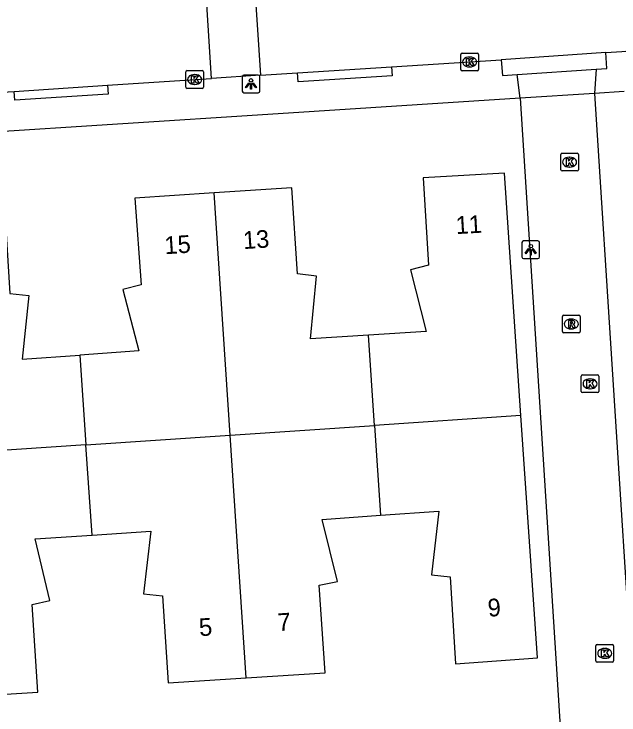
# Model space of a CAD drawing. Extents: x 159689 to 160786, y 387323 to 388339.
# Drawn here: x 160274.51 to 160308.71, y 387664.33 to 387703.95 of the extents above; entities that cross this region are included whole.
import ezdxf

# ---------------------------------------------------------------- set-up
doc = ezdxf.new("R2010")
doc.units = 0
for name, color, linetype in [('IMGEO_Kolk', 7, 'Continuous'), ('IMGEO_Lichtpunt', 7, 'Continuous'), ('IMGEO_Pand', 7, 'Continuous'), ('IMGEO_Pand_nummerreeks', 7, 'Continuous'), ('IMGEO_Rijbaan_lokaal_open', 7, 'Continuous'), ('IMGEO_Rioolput', 7, 'Continuous'), ('IMGEO_Voetpad_open', 7, 'Continuous')]:
    doc.layers.add(name, color=color, linetype=linetype)

msp = doc.modelspace()

# ---------------------------------------------------------------- linework, layer by layer
at = {"layer": 'IMGEO_Kolk'}
for p, q in [((160299.77, 387700.817), (160299.77, 387701.669)), ((160299.845, 387701.743), (160300.697, 387701.743)), ((160300.258, 387701.523), (160300.283, 387701.523)), ((160300.771, 387701.669), (160300.771, 387700.817)), ((160284.225, 387699.825), (160284.225, 387700.677)), ((160284.3, 387700.751), (160285.152, 387700.751)), ((160285.226, 387700.677), (160285.226, 387699.825)), ((160300.697, 387700.743), (160299.845, 387700.743)), ((160300.281, 387700.963), (160300.256, 387700.963)), ((160284.713, 387700.531), (160284.738, 387700.531)), ((160284.736, 387699.971), (160284.711, 387699.971)), ((160285.152, 387699.751), (160284.3, 387699.751)), ((160305.415, 387695.153), (160305.415, 387696.005)), ((160305.49, 387696.079), (160306.342, 387696.079)), ((160306.416, 387696.005), (160306.416, 387695.153)), ((160305.903, 387695.859), (160305.928, 387695.859)), ((160305.926, 387695.299), (160305.901, 387695.299)), ((160306.342, 387695.079), (160305.49, 387695.079)), ((160306.577, 387682.622), (160306.577, 387683.474)), ((160306.652, 387683.548), (160307.504, 387683.548)), ((160307.065, 387683.328), (160307.09, 387683.328)), ((160307.578, 387683.474), (160307.578, 387682.622)), ((160307.504, 387682.548), (160306.652, 387682.548)), ((160307.088, 387682.768), (160307.063, 387682.768)), ((160307.407, 387667.382), (160307.407, 387668.234)), ((160307.482, 387668.308), (160308.334, 387668.308)), ((160308.408, 387668.234), (160308.408, 387667.382)), ((160307.895, 387668.088), (160307.92, 387668.088)), ((160307.918, 387667.528), (160307.893, 387667.528)), ((160308.334, 387667.308), (160307.482, 387667.308))]:
    msp.add_line(p, q, dxfattribs=at)
for points in [[(160299.77, 387700.817), (160299.77, 387701.669)], [(160299.845, 387701.743), (160300.697, 387701.743)], [(160300.771, 387701.669), (160300.771, 387700.817)], [(160300.091, 387701.443), (160300.214, 387701.443), (160300.214, 387701.292), (160300.344, 387701.443), (160300.508, 387701.443), (160300.362, 387701.292), (160300.515, 387701.043), (160300.363, 387701.043), (160300.278, 387701.207), (160300.214, 387701.14), (160300.214, 387701.043), (160300.091, 387701.043), (160300.091, 387701.443)], [(160284.225, 387699.825), (160284.225, 387700.677)], [(160284.3, 387700.751), (160285.152, 387700.751)], [(160285.226, 387700.677), (160285.226, 387699.825)], [(160300.697, 387700.743), (160299.845, 387700.743)], [(160284.546, 387700.451), (160284.669, 387700.451), (160284.669, 387700.3), (160284.799, 387700.451), (160284.963, 387700.451), (160284.817, 387700.3), (160284.97, 387700.051), (160284.818, 387700.051), (160284.733, 387700.215), (160284.669, 387700.148), (160284.669, 387700.051), (160284.546, 387700.051), (160284.546, 387700.451)], [(160285.152, 387699.751), (160284.3, 387699.751)], [(160305.415, 387695.153), (160305.415, 387696.005)], [(160305.49, 387696.079), (160306.342, 387696.079)], [(160306.416, 387696.005), (160306.416, 387695.153)], [(160305.736, 387695.779), (160305.859, 387695.779), (160305.859, 387695.628), (160305.989, 387695.779), (160306.153, 387695.779), (160306.007, 387695.628), (160306.16, 387695.379), (160306.008, 387695.379), (160305.923, 387695.543), (160305.859, 387695.476), (160305.859, 387695.379), (160305.736, 387695.379), (160305.736, 387695.779)], [(160306.342, 387695.079), (160305.49, 387695.079)], [(160306.577, 387682.622), (160306.577, 387683.474)], [(160306.652, 387683.548), (160307.504, 387683.548)], [(160306.898, 387683.248), (160307.021, 387683.248), (160307.021, 387683.097), (160307.151, 387683.248), (160307.315, 387683.248), (160307.169, 387683.097), (160307.322, 387682.848), (160307.17, 387682.848), (160307.085, 387683.012), (160307.021, 387682.945), (160307.021, 387682.848), (160306.898, 387682.848), (160306.898, 387683.248)], [(160307.578, 387683.474), (160307.578, 387682.622)], [(160307.504, 387682.548), (160306.652, 387682.548)], [(160307.407, 387667.382), (160307.407, 387668.234)], [(160307.482, 387668.308), (160308.334, 387668.308)], [(160308.408, 387668.234), (160308.408, 387667.382)], [(160307.728, 387668.008), (160307.851, 387668.008), (160307.851, 387667.857), (160307.981, 387668.008), (160308.145, 387668.008), (160307.999, 387667.857), (160308.152, 387667.608), (160308, 387667.608), (160307.915, 387667.772), (160307.851, 387667.705), (160307.851, 387667.608), (160307.728, 387667.608), (160307.728, 387668.008)], [(160308.334, 387667.308), (160307.482, 387667.308)]]:
    msp.add_lwpolyline(points, dxfattribs=at)
for centre, start, end in [((160299.847, 387701.667), 91.552, 178.448), ((160299.847, 387701.667), 91.552, 178.448), ((160300.695, 387701.667), 1.552, 88.448), ((160300.695, 387701.667), 1.552, 88.448), ((160284.302, 387700.675), 91.552, 178.448), ((160284.302, 387700.675), 91.552, 178.448), ((160285.15, 387700.675), 1.552, 88.448), ((160285.15, 387700.675), 1.552, 88.448), ((160299.847, 387700.819), 181.552, 268.448), ((160299.847, 387700.819), 181.552, 268.448), ((160300.695, 387700.819), 271.552, 358.448), ((160300.695, 387700.819), 271.552, 358.448), ((160284.302, 387699.827), 181.552, 268.448), ((160284.302, 387699.827), 181.552, 268.448), ((160285.15, 387699.827), 271.552, 358.448), ((160285.15, 387699.827), 271.552, 358.448), ((160305.492, 387696.003), 91.552, 178.448), ((160305.492, 387696.003), 91.552, 178.448), ((160306.34, 387696.003), 1.552, 88.448), ((160306.34, 387696.003), 1.552, 88.448), ((160305.492, 387695.155), 181.552, 268.448), ((160305.492, 387695.155), 181.552, 268.448), ((160306.34, 387695.155), 271.552, 358.448), ((160306.34, 387695.155), 271.552, 358.448), ((160306.654, 387683.472), 91.552, 178.448), ((160306.654, 387683.472), 91.552, 178.448), ((160307.502, 387683.472), 1.552, 88.448), ((160307.502, 387683.472), 1.552, 88.448), ((160306.654, 387682.624), 181.552, 268.448), ((160306.654, 387682.624), 181.552, 268.448), ((160307.502, 387682.624), 271.552, 358.448), ((160307.502, 387682.624), 271.552, 358.448), ((160307.484, 387668.232), 91.552, 178.448), ((160307.484, 387668.232), 91.552, 178.448), ((160308.332, 387668.232), 1.552, 88.448), ((160308.332, 387668.232), 1.552, 88.448), ((160307.484, 387667.384), 181.552, 268.448), ((160307.484, 387667.384), 181.552, 268.448), ((160308.332, 387667.384), 271.552, 358.448), ((160308.332, 387667.384), 271.552, 358.448)]:
    msp.add_arc(centre, 0.0765, start, end, dxfattribs=at)
for centre, major_axis, ratio, start_param, end_param in [((160300.257, 387701.243), (-0.387, 0.002), 0.722429, 4.712389, 7.853982), ((160300.282, 387701.243), (-0.39, 0.002), 0.717154, 1.570796, 4.712389), ((160284.712, 387700.251), (-0.387, 0.002), 0.722429, 4.712389, 7.853982), ((160284.737, 387700.251), (-0.39, 0.002), 0.717154, 1.570796, 4.712389), ((160305.902, 387695.579), (-0.387, 0.002), 0.722429, 4.712389, 7.853982), ((160305.927, 387695.579), (-0.39, 0.002), 0.717154, 1.570796, 4.712389), ((160307.064, 387683.048), (-0.387, 0.002), 0.722429, 4.712389, 7.853982), ((160307.089, 387683.048), (-0.39, 0.002), 0.717154, 1.570796, 4.712389), ((160307.894, 387667.808), (-0.387, 0.002), 0.722429, 4.712389, 7.853982), ((160307.919, 387667.808), (-0.39, 0.002), 0.717154, 1.570796, 4.712389)]:
    msp.add_ellipse(centre, major_axis=major_axis, ratio=ratio, start_param=start_param, end_param=end_param, dxfattribs=at)
at = {"layer": 'IMGEO_Lichtpunt'}
for p, q in [((160287.413, 387700.402), (160287.413, 387699.595)), ((160287.413, 387700.402), (160287.413, 387699.595)), ((160288.315, 387700.497), (160287.507, 387700.497)), ((160288.315, 387700.497), (160287.507, 387700.497)), ((160288.409, 387699.595), (160288.409, 387700.402)), ((160288.409, 387699.595), (160288.409, 387700.402)), ((160287.507, 387699.501), (160288.315, 387699.501)), ((160287.507, 387699.501), (160288.315, 387699.501)), ((160303.225, 387691.03), (160303.225, 387690.223)), ((160303.225, 387691.03), (160303.225, 387690.223)), ((160304.127, 387691.125), (160303.319, 387691.125)), ((160304.127, 387691.125), (160303.319, 387691.125)), ((160304.221, 387690.223), (160304.221, 387691.03)), ((160304.221, 387690.223), (160304.221, 387691.03)), ((160303.319, 387690.129), (160304.127, 387690.129)), ((160303.319, 387690.129), (160304.127, 387690.129))]:
    msp.add_line(p, q, dxfattribs=at)
for points in [[(160287.787, 387700.066), (160287.826, 387700.038), (160287.638, 387699.776), (160287.6, 387699.803), (160287.787, 387700.066)], [(160287.889, 387700.018), (160287.936, 387700.018), (160287.936, 387699.696), (160287.889, 387699.696), (160287.889, 387700.018)], [(160287.999, 387700.038), (160288.037, 387700.065), (160288.224, 387699.803), (160288.185, 387699.775), (160287.999, 387700.038)], [(160303.599, 387690.694), (160303.638, 387690.666), (160303.45, 387690.404), (160303.412, 387690.431), (160303.599, 387690.694)], [(160303.701, 387690.646), (160303.748, 387690.646), (160303.748, 387690.324), (160303.701, 387690.324), (160303.701, 387690.646)], [(160303.811, 387690.666), (160303.849, 387690.693), (160304.036, 387690.431), (160303.997, 387690.403), (160303.811, 387690.666)]]:
    msp.add_lwpolyline(points, dxfattribs=at)
for centre in [(160287.912, 387700.2), (160303.724, 387690.828)]:
    msp.add_circle(centre, 0.0994, dxfattribs=at)
for centre, start, end in [((160287.507, 387700.402), 90, 180), ((160287.507, 387700.402), 90, 180), ((160288.315, 387700.402), 0, 90), ((160288.315, 387700.402), 0, 90), ((160287.507, 387699.595), 180, 270), ((160287.507, 387699.595), 180, 270), ((160288.315, 387699.595), 270, 0), ((160288.315, 387699.595), 270, 360), ((160303.319, 387691.03), 90, 180), ((160303.319, 387691.03), 90, 180), ((160304.127, 387691.03), 0, 90), ((160304.127, 387691.03), 0, 90), ((160303.319, 387690.223), 180, 270), ((160303.319, 387690.223), 180, 270), ((160304.127, 387690.223), 270, 0), ((160304.127, 387690.223), 270, 360)]:
    msp.add_arc(centre, 0.0946, start, end, dxfattribs=at)
at = {"layer": 'IMGEO_Pand'}
for points in [[(160303.17, 387681.253), (160302.24, 387694.949), (160297.64, 387694.69), (160297.94, 387689.746), (160296.926, 387689.487), (160297.804, 387685.997), (160294.553, 387685.792)], [(160294.553, 387685.792), (160291.281, 387685.586), (160291.608, 387689.129), (160290.53, 387689.256), (160290.225, 387694.127), (160285.834, 387693.84)], [(160285.834, 387693.84), (160281.343, 387693.546), (160281.693, 387688.634), (160280.662, 387688.372), (160281.571, 387684.913), (160278.24, 387684.676)], [(160286.728, 387680.145), (160285.834, 387693.84)], [(160269.518, 387692.763), (160273.969, 387693.065), (160274.266, 387688.154), (160275.357, 387688.043), (160274.973, 387684.444), (160278.24, 387684.676)], [(160294.886, 387680.695), (160294.553, 387685.792)], [(160278.24, 387684.676), (160278.572, 387679.596)], [(160303.17, 387681.253), (160294.886, 387680.695)], [(160295.23, 387675.62), (160298.521, 387675.854), (160298.109, 387672.242), (160299.163, 387672.134), (160299.465, 387667.211), (160304.101, 387667.553), (160303.17, 387681.253)], [(160286.728, 387680.145), (160294.886, 387680.695)], [(160294.886, 387680.695), (160295.23, 387675.62)], [(160278.572, 387679.596), (160286.728, 387680.145)], [(160287.635, 387666.422), (160286.728, 387680.145)], [(160278.572, 387679.596), (160270.438, 387679.049)], [(160278.922, 387674.499), (160278.572, 387679.596)], [(160287.635, 387666.422), (160292.105, 387666.711), (160291.77, 387671.655), (160292.791, 387671.879), (160291.926, 387675.385), (160295.23, 387675.62)], [(160278.922, 387674.499), (160282.243, 387674.725), (160281.834, 387671.167), (160282.903, 387671.058), (160283.217, 387666.136), (160287.635, 387666.422)], [(160271.326, 387665.328), (160275.855, 387665.618), (160275.528, 387670.565), (160276.538, 387670.801), (160275.701, 387674.28), (160278.922, 387674.499)]]:
    msp.add_lwpolyline(points, dxfattribs=at)
at = {"layer": 'IMGEO_Rijbaan_lokaal_open'}
for points in [[(160285.684, 387700.313), (160285.297, 387706.318)], [(160288.052, 387706.493), (160288.438, 387700.489)], [(160307.969, 387701.775), (160308.867, 387701.837), (160309.526, 387701.883)], [(160307.969, 387701.775), (160302.055, 387701.367)], [(160295.852, 387700.962), (160300.28, 387701.244), (160302.055, 387701.367)], [(160290.545, 387700.623), (160295.852, 387700.962)], [(160279.802, 387699.926), (160284.746, 387700.253), (160285.684, 387700.313)], [(160288.438, 387700.489), (160285.684, 387700.313)], [(160288.438, 387700.489), (160290.545, 387700.623)], [(160274.524, 387699.576), (160279.802, 387699.926)], [(160273.507, 387699.509), (160274.524, 387699.576)], [(160307.332, 387699.465), (160303.118, 387699.192)], [(160303.118, 387699.192), (160305.408, 387663.379), (160305.237, 387663.332)], [(160307.332, 387699.465), (160310.545, 387649.137), (160306.196, 387648.893), (160305.351, 387661.608)]]:
    msp.add_lwpolyline(points, dxfattribs=at)
at = {"layer": 'IMGEO_Rioolput'}
for p, q in [((160305.515, 387686.002), (160305.515, 387686.854)), ((160305.59, 387686.928), (160306.442, 387686.928)), ((160306.516, 387686.854), (160306.516, 387686.002)), ((160306.003, 387686.708), (160306.028, 387686.708)), ((160306.026, 387686.148), (160306.001, 387686.148)), ((160306.442, 387685.928), (160305.59, 387685.928))]:
    msp.add_line(p, q, dxfattribs=at)
for points in [[(160305.515, 387686.002), (160305.515, 387686.854)], [(160305.59, 387686.928), (160306.442, 387686.928)], [(160306.516, 387686.854), (160306.516, 387686.002)], [(160306.104, 387686.626), (160305.852, 387686.628), (160305.852, 387686.228)], [(160306.03, 387686.547), (160305.976, 387686.547), (160305.976, 387686.466)], [(160305.976, 387686.466), (160306.028, 387686.466)], [(160305.852, 387686.228), (160305.976, 387686.228), (160305.976, 387686.39), (160305.987, 387686.39)], [(160306.034, 387686.361), (160306.105, 387686.228), (160306.245, 387686.228), (160306.18, 387686.354)], [(160306.442, 387685.928), (160305.59, 387685.928)]]:
    msp.add_lwpolyline(points, dxfattribs=at)
for centre, radius, start, end in [((160305.592, 387686.852), 0.0765, 91.552, 178.448), ((160305.592, 387686.852), 0.0765, 91.552, 178.448), ((160306.44, 387686.852), 0.0765, 1.552, 88.448), ((160306.44, 387686.852), 0.0765, 1.552, 88.448), ((160306.012, 387686.655), 0.19, 274.7715, 282.9687), ((160306.036, 387686.451), 0.0964, 77.0061, 93.1865), ((160306.05, 387686.508), 0.0378, 276.6634, 79.6772), ((160306.103, 387686.516), 0.109, 350.3612, 89.416), ((160306.101, 387686.516), 0.112, 277.5842, 350.9817), ((160306.085, 387686.301), 0.108, 29.5134, 73.7905), ((160305.592, 387686.004), 0.0765, 181.552, 268.448), ((160305.592, 387686.004), 0.0765, 181.552, 268.448), ((160305.986, 387686.337), 0.0533, 26.0293, 88.6989), ((160306.44, 387686.004), 0.0765, 271.552, 358.448), ((160306.44, 387686.004), 0.0765, 271.552, 358.448)]:
    msp.add_arc(centre, radius, start, end, dxfattribs=at)
for centre, major_axis, ratio, start_param, end_param in [((160306.002, 387686.428), (-0.387, 0.002), 0.722429, 4.712389, 7.853982), ((160306.027, 387686.428), (-0.39, 0.002), 0.717154, 1.570796, 4.712389)]:
    msp.add_ellipse(centre, major_axis=major_axis, ratio=ratio, start_param=start_param, end_param=end_param, dxfattribs=at)
at = {"layer": 'IMGEO_Voetpad_open'}
for points in [[(160307.413, 387700.834), (160308.031, 387700.877), (160307.969, 387701.775)], [(160302.055, 387701.367), (160302.117, 387700.469), (160302.955, 387700.527)], [(160295.852, 387700.962), (160295.883, 387700.464), (160290.576, 387700.125), (160290.545, 387700.623)], [(160302.955, 387700.527), (160307.413, 387700.834)], [(160307.413, 387700.834), (160307.332, 387699.465)], [(160303.118, 387699.192), (160302.955, 387700.527)], [(160279.802, 387699.926), (160279.835, 387699.428), (160274.557, 387699.078), (160274.524, 387699.576)], [(160309.013, 387699.573), (160307.332, 387699.465)], [(160303.118, 387699.192), (160288.858, 387698.27), (160272.439, 387697.208), (160269.598, 387696.933)]]:
    msp.add_lwpolyline(points, dxfattribs=at)

# ---------------------------------------------------------------- texts
at = {"layer": 'IMGEO_Pand_nummerreeks'}
for s, rotation, p in [('11', 3.2226, (160299.504, 387691.509)), ('13', 3.7426, (160287.485, 387690.661)), ('15', 3.7426, (160283.044, 387690.37)), ('9', 4.2191, (160301.323, 387669.875)), ('5', 3.7015, (160285.002, 387668.777)), ('7', 3.7015, (160289.446, 387669.064))]:
    msp.add_text(s, height=1, rotation=rotation, dxfattribs=at).set_placement(p)

doc.saveas('drawing.dxf')
